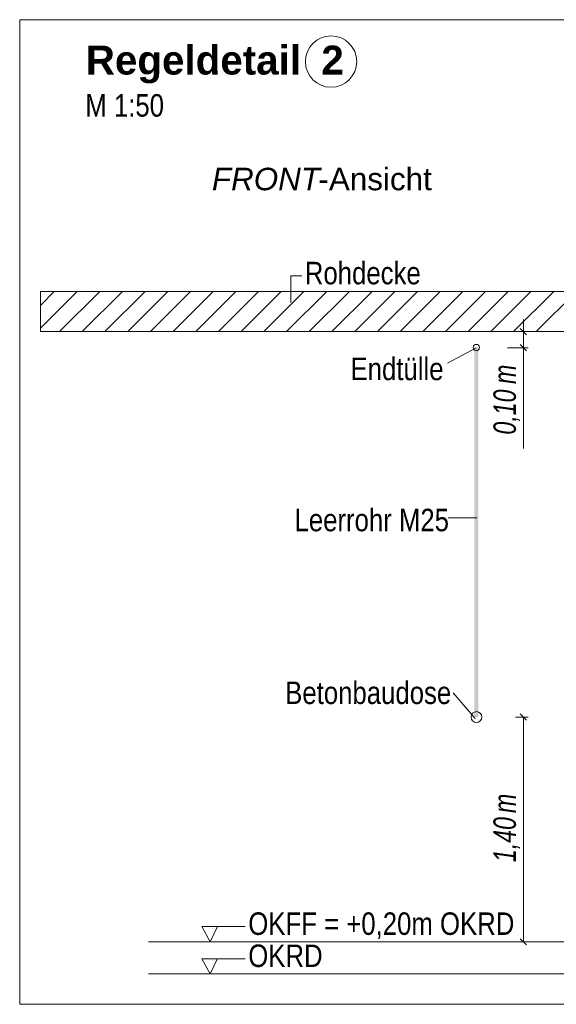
# Model space of a CAD drawing. Extents: x -620 to 300, y 62 to 1162.
# Tile 302 of 307: x 193 to 226, y 994 to 1055. Entities that reach past the tile are written whole.
import ezdxf
from ezdxf.lldxf.tags import DXFTag

# ---------------------------------------------------------------- set-up
doc = ezdxf.new("R2010")
doc.units = 0
doc.layers.get('0').update_dxf_attribs({"lineweight": 13})
for name, color, linetype, lineweight, true_color in [('E_Aussparung Bemaßung-A06G955D8I', 5, 'Continuous', 9, 0x0000ff), ('E_Betonbaudose', 1, 'Continuous', 13, 0xff0000), ('E_Detail_Beschriftung', 7, 'Continuous', 13, 0x009900), ('E_Detail_Wandschraffur', 7, 'Continuous', 5, 0xc0c0c0), ('E_Leerrohr Beschriftung', 1, 'Continuous', 9, 0xff0000)]:
    doc.layers.add(name, color=color, linetype=linetype, lineweight=lineweight, true_color=true_color)
doc.layers.add('E_Detail_Linie_Text_Bem', color=7, linetype='Continuous', lineweight=13)
doc.styles.get("Standard").update_dxf_attribs({"font": 'ARIALN.TTF'})
tags = doc.linetypes.add('fein_strichliert', pattern=[4, 1, -2, 1]).pattern_tags.tags
tags[8:9] = [DXFTag(74, 4), DXFTag(75, 0), DXFTag(340, '0'), DXFTag(46, 0.0), DXFTag(50, 0.0), DXFTag(44, 0.0), DXFTag(45, 0.0)]
tags[6:7] = [DXFTag(74, 4), DXFTag(75, 0), DXFTag(340, '0'), DXFTag(46, 0.0), DXFTag(50, 0.0), DXFTag(44, 0.0), DXFTag(45, 0.0)]
tags[4:5] = [DXFTag(74, 4), DXFTag(75, 0), DXFTag(340, '0'), DXFTag(46, 0.0), DXFTag(50, 0.0), DXFTag(44, 0.0), DXFTag(45, 0.0)]
tags = doc.linetypes.add('fein_strichliert-A06G955H8I', pattern=[4, 1, -2, 1]).pattern_tags.tags
tags[8:9] = [DXFTag(74, 4), DXFTag(75, 0), DXFTag(340, '0'), DXFTag(46, 0.0), DXFTag(50, 0.0), DXFTag(44, 0.0), DXFTag(45, 0.0)]
tags[6:7] = [DXFTag(74, 4), DXFTag(75, 0), DXFTag(340, '0'), DXFTag(46, 0.0), DXFTag(50, 0.0), DXFTag(44, 0.0), DXFTag(45, 0.0)]
tags[4:5] = [DXFTag(74, 4), DXFTag(75, 0), DXFTag(340, '0'), DXFTag(46, 0.0), DXFTag(50, 0.0), DXFTag(44, 0.0), DXFTag(45, 0.0)]

# ---------------------------------------------------------------- blocks, each defined once
blk = doc.blocks.new('Referenz-A06G955I8I')
at = {"layer": 'E_Aussparung Bemaßung-A06G955D8I', "linetype": 'Continuous', "ltscale": 0.13}
for p, q in [((224.268, 1036.756), (224.268, 1028.718)), ((224.568, 1035.992), (223.268, 1035.992)), ((224.077, 1036.183), (224.459, 1035.802)), ((224.077, 1035.183), (224.459, 1034.802)), ((224.568, 1034.993), (223.268, 1034.993)), ((224.568, 1011.992), (223.768, 1011.992)), ((224.459, 1011.802), (224.077, 1012.183)), ((224.268, 1011.992), (224.268, 997.992)), ((224.568, 997.992), (223.768, 997.992)), ((224.459, 997.802), (224.077, 998.183))]:
    blk.add_line(p, q, dxfattribs=at)
at = {"layer": 'E_Betonbaudose', "linetype": 'Continuous', "ltscale": 0.13}
for centre, radius in [((221.336, 1035.002), 0.2), ((221.345, 1011.992), 0.34)]:
    blk.add_circle(centre, radius, dxfattribs=at)
at = {"layer": 'E_Detail_Linie_Text_Bem', "linetype": 'fein_strichliert-A06G955H8I', "ltscale": 0.65}
for p, q in [((255.654, 1055.42), (192.885, 1055.42)), ((192.885, 1055.42), (192.885, 994.103)), ((192.885, 994.103), (252.628, 994.103))]:
    blk.add_line(p, q, dxfattribs=at)
at = {"layer": 'E_Detail_Linie_Text_Bem', "color": 0, "linetype": 'Continuous', "ltscale": 0.13}
for p, q in [((209.775, 1037.813), (209.775, 1039.461)), ((209.775, 1039.461), (210.462, 1039.461)), ((219.534, 1034.04), (221.324, 1034.992)), ((219.58, 1024.406), (221.365, 1024.406)), ((219.891, 1013.494), (221.255, 1011.9)), ((204.749, 997.992), (204.24, 998.942)), ((204.24, 998.942), (206.924, 998.942)), ((205.207, 998.946), (204.749, 997.992)), ((204.749, 995.992), (204.24, 996.942)), ((204.24, 996.942), (206.924, 996.942)), ((205.207, 996.946), (204.749, 995.992))]:
    blk.add_line(p, q, dxfattribs=at)
at = {"layer": 'E_Detail_Linie_Text_Bem', "linetype": 'Continuous', "ltscale": 0.13}
for p, q in [((245.501, 1038.492), (194.174, 1038.492)), ((194.174, 1038.492), (194.174, 1035.992)), ((194.174, 1035.992), (204.566, 1035.992)), ((194.174, 1035.992), (243.001, 1035.992)), ((204.566, 1035.992), (245.501, 1035.992)), ((200.901, 997.992), (237.914, 997.992)), ((200.901, 995.992), (237.914, 995.992))]:
    blk.add_line(p, q, dxfattribs=at)
blk.add_solid([(221.47, 1034.993), (221.47, 1011.992), (221.22, 1034.992), (221.22, 1011.992)], dxfattribs=at)
at = {"layer": 'E_Detail_Wandschraffur', "linetype": 'fein_strichliert', "ltscale": 0.13}
for p, q in [((194.174, 1036.209), (196.457, 1038.492)), ((196.786, 1035.992), (199.286, 1038.492)), ((199.614, 1035.992), (202.114, 1038.492)), ((202.442, 1035.992), (204.942, 1038.492)), ((205.271, 1035.992), (207.771, 1038.492)), ((208.099, 1035.992), (210.599, 1038.492)), ((210.928, 1035.992), (213.428, 1038.492)), ((213.756, 1035.992), (216.256, 1038.492)), ((216.585, 1035.992), (219.085, 1038.492)), ((219.413, 1035.992), (221.913, 1038.492)), ((222.241, 1035.992), (224.741, 1038.492)), ((225.07, 1035.992), (227.57, 1038.492))]:
    blk.add_line(p, q, dxfattribs=at)
at = {"layer": 'E_Detail_Wandschraffur', "linetype": 'ByBlock', "ltscale": 0.13}
for p, q in [((194.174, 1037.624), (195.043, 1038.492)), ((195.371, 1035.992), (197.871, 1038.492)), ((198.2, 1035.992), (200.7, 1038.492)), ((201.028, 1035.992), (203.528, 1038.492)), ((203.857, 1035.992), (206.357, 1038.492)), ((206.685, 1035.992), (209.185, 1038.492)), ((209.514, 1035.992), (212.014, 1038.492)), ((212.342, 1035.992), (214.842, 1038.492)), ((215.17, 1035.992), (217.67, 1038.492)), ((217.999, 1035.992), (220.499, 1038.492)), ((220.827, 1035.992), (223.327, 1038.492)), ((223.656, 1035.992), (226.156, 1038.492))]:
    blk.add_line(p, q, dxfattribs=at)
at = {"layer": 'E_Leerrohr Beschriftung', "linetype": 'Continuous', "ltscale": 0.13}
blk.add_circle((212.283, 1052.812), 1.6, dxfattribs=at)
at = {"layer": 'E_Aussparung Bemaßung-A06G955D8I', "linetype": 'Continuous', "ltscale": 0.13, "char_height": 1.4, "attachment_point": 1, "rotation": 90}
for s, insert in [('{\\W0.9;\\fArial Narrow|b0|i1;m}', (222.402, 1032.733)), ('{\\W0.9;\\fArial Narrow|b0|i1;0,10 }', (222.402, 1029.58)), ('{\\W0.9;\\fArial Narrow|b0|i1;m}', (222.402, 1006.013)), ('{\\W0.9;\\fArial Narrow|b0|i1;1,40 }', (222.402, 1002.956))]:
    blk.add_mtext(s, dxfattribs=dict(at, insert=insert))
at = {"layer": 'E_Detail_Beschriftung', "color": 1, "linetype": 'Continuous', "lineweight": 35, "ltscale": 0.35, "true_color": 0xff0000, "char_height": 1.8, "attachment_point": 1}
for s, insert in [('{\\fArial|b1|i0;Regeldetail}', (197.002, 1053.804)), ('{\\fArial|b1|i0;2}', (211.68, 1053.804))]:
    blk.add_mtext(s, dxfattribs=dict(at, insert=insert))
at = {"layer": 'E_Detail_Beschriftung', "linetype": 'Continuous', "ltscale": 0.13, "char_height": 1.4, "attachment_point": 1}
for s, insert in [('{\\fArial Narrow;M 1:50}', (196.972, 1050.783)), ('{\\fArial Narrow;Rohdecke}', (210.651, 1040.341)), ('{\\fArial Narrow;Endtülle}', (213.497, 1034.372)), ('{\\fArial Narrow;Leerrohr M25}', (210.007, 1024.962)), ('{\\fArial Narrow;Betonbaudose}', (209.427, 1014.204)), ('{\\fArial Narrow;OKFF = +0,20m OKRD}', (207.127, 999.826)), ('{\\fArial Narrow;OKRD}', (207.127, 997.826))]:
    blk.add_mtext(s, dxfattribs=dict(at, insert=insert))
at = {"layer": 'E_Detail_Beschriftung', "linetype": 'Continuous', "lineweight": -2, "ltscale": 0.25, "char_height": 1.4, "attachment_point": 1}
for s, insert in [('{\\fArial|b0|i1;FRONT}', (204.862, 1046.198)), ('{\\fArial;-Ansicht}', (211.498, 1046.198))]:
    blk.add_mtext(s, dxfattribs=dict(at, insert=insert))

msp = doc.modelspace()

# ---------------------------------------------------------------- block references
at = {"color": 8, "lineweight": 25, "ltscale": 0.25, "true_color": 0x808080}
msp.add_blockref('Referenz-A06G955I8I', (0, 0), dxfattribs=at)

doc.saveas('drawing.dxf')
